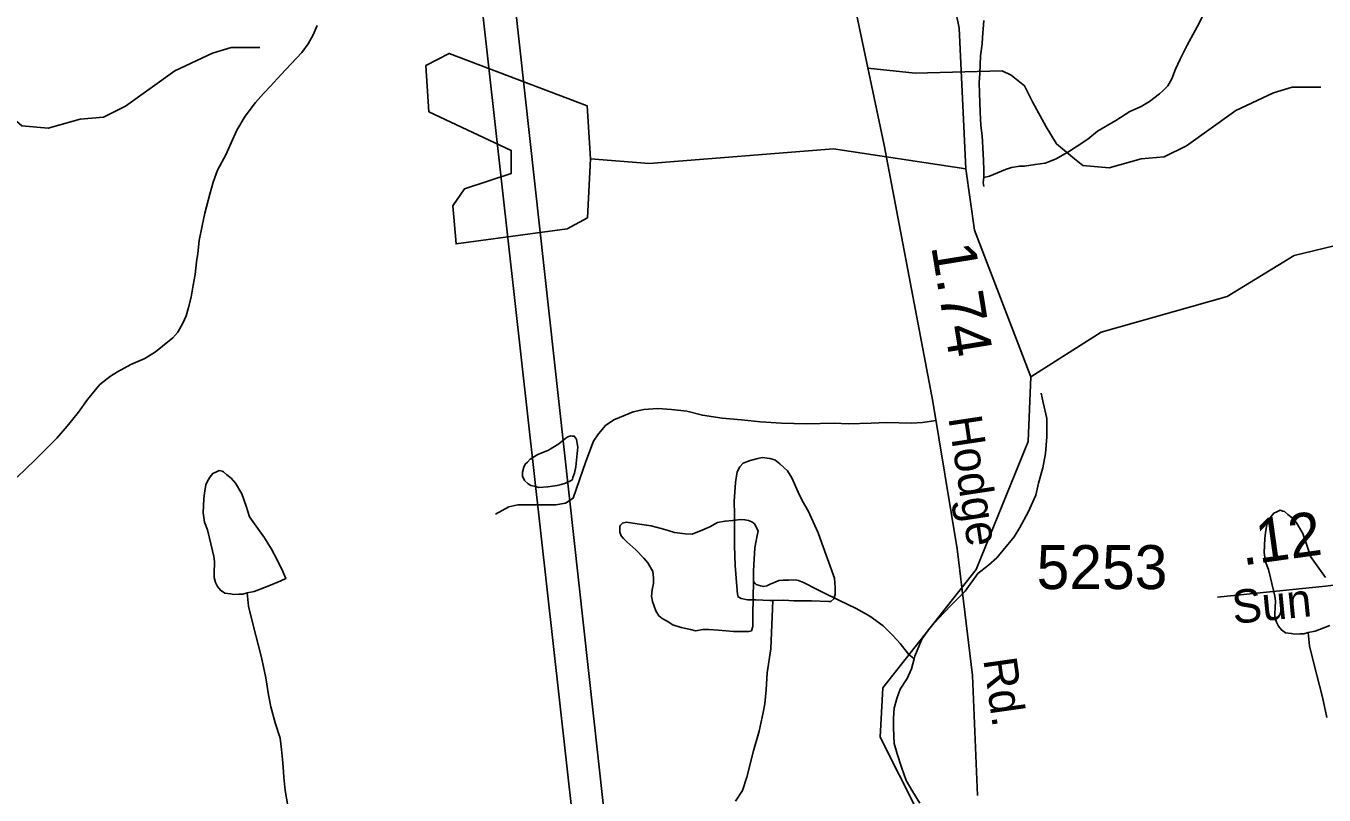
# Model space of a CAD drawing. Extents: x 2169602 to 2449496, y 721995 to 810662.
# Drawn here: x 2384505 to 2388195, y 789281 to 791467 of the extents above; entities that cross this region are included whole.
import ezdxf

# ---------------------------------------------------------------- set-up
doc = ezdxf.new("R2010")
doc.units = 0
doc.layers.add('Default', color=7, linetype='Continuous')

msp = doc.modelspace()

# ---------------------------------------------------------------- linework, layer by layer
at = {"layer": 'Default'}
for points in [[(2385516.1, 794624.8), (2385508.5, 794499.5), (2385507.3, 794440.1), (2385504.9, 794341.8), (2385507.3, 794252), (2385509.7, 794129.4), (2386589.6, 784463), (2386562.5, 783723.6), (2379965, 774755.3), (2379098.1, 772209.8)], [(2385609.5, 794604.6), (2385600.6, 794401), (2385600.6, 794279.8), (2385602, 794189.7), (2386675.9, 784444.9), (2386646.9, 783712.3), (2380042.2, 774729.7), (2379098.1, 771950.4)], [(2387176.2, 791060.1), (2387157.3, 791460.7), (2387055.2, 791961.4), (2386878.2, 792460.4), (2386559.2, 793080.6)], [(2386785.9, 791877.9), (2386944, 791128.2), (2387083.1, 790399.4), (2387152.2, 789980.5), (2387195.1, 789620.3), (2387209.7, 789279)], [(2387865.3, 791524.5), (2387833.8, 791464.4), (2387805.9, 791412.3), (2387786, 791372.3), (2387772.4, 791344.3), (2387762.2, 791316.2), (2387750.3, 791296.1), (2387736.6, 791282), (2387726.7, 791274.2), (2387698.8, 791252), (2387674.8, 791237.8), (2387642.6, 791223.6), (2387603.1, 791197.5), (2387551.2, 791167.2), (2387522.9, 791145.2), (2387493.2, 791124.9), (2387471.2, 791110.8), (2387433.7, 791088.9), (2387401.9, 791076.6), (2387373.6, 791072.4), (2387343.5, 791068.4), (2387329.9, 791068.5), (2387306, 791064.4), (2387289.6, 791058.3), (2387243.6, 791040.1), (2387228, 791036)], [(2383882.1, 791459.3), (2384016.9, 791445.1), (2384264.2, 791452.3), (2384289.3, 791439.7), (2384327.5, 791409.5), (2384350.2, 791364.2), (2384389, 791292.9), (2384418.1, 791244.4), (2384469.9, 791202.3), (2384492.9, 791182.7), (2384568.1, 791176.5), (2384659, 791201.5), (2384724.8, 791207.8), (2384787.5, 791239.1), (2384928.4, 791339.4), (2385035, 791389.6), (2385088.2, 791405.3), (2385147.8, 791405.3), (2385169.7, 791405.3)], [(2385332.9, 791467.8), (2385320.8, 791441.6), (2385307.2, 791415.7), (2385289, 791391.2), (2385259, 791359.3), (2385229.5, 791327.3), (2385199.6, 791295.3), (2385180.1, 791275.1), (2385157.7, 791248.8), (2385128, 791210.7), (2385104, 791170.6), (2385088.2, 791134.9), (2385072.9, 791100.7), (2385048.9, 791056.4), (2385036.8, 791022.6), (2385027.3, 790988.3), (2385013.2, 790934.5), (2385005.4, 790898.3), (2384997.6, 790856.5), (2384993.7, 790820.2), (2384989.8, 790796.4), (2384985.9, 790760.5), (2384980, 790730.1), (2384974.4, 790696.2), (2384966.4, 790666.1), (2384960.3, 790642.3), (2384950.6, 790622.3), (2384936.9, 790596.4), (2384922.8, 790580.3), (2384892.8, 790556), (2384873.1, 790539.9), (2384843, 790521.7), (2384803, 790503.9), (2384765.1, 790483.6), (2384745.4, 790471.6), (2384715.2, 790447.3), (2384679.4, 790405.3), (2384653.9, 790369), (2384622.2, 790328.8), (2384592.2, 790294.8), (2384552.2, 790254.6), (2384530.3, 790232.3), (2384480.3, 790184.4)], [(2387228, 791481.8), (2387224.1, 791433.7), (2387222.5, 791415.7), (2387218.6, 791381.9), (2387216.6, 791331.8), (2387214.7, 791305.7), (2387214.9, 791275.7), (2387217, 791221.9), (2387219.2, 791183.8), (2387223.1, 791154), (2387225.4, 791103.8), (2387227.8, 791060), (2387228, 791036)], [(2386109.3, 791088.5), (2386101.3, 790921.4), (2386043.2, 790889.8), (2385727.3, 790847), (2385718.2, 790955.5), (2385751.2, 791004), (2385884.1, 791047.2), (2385884.1, 791112.8), (2385650.2, 791222.6), (2385641.1, 791354), (2385708.2, 791388.7), (2386100.2, 791239.6), (2386109.3, 791088.5)], [(2386897.9, 791346.5), (2387032.7, 791332.3), (2387280, 791339.5), (2387305.1, 791326.9), (2387343.4, 791296.7), (2387366, 791251.4), (2387404.8, 791180.1), (2387434, 791131.5), (2387485.7, 791089.4), (2387508.8, 791069.9), (2387584, 791063.6), (2387674.8, 791088.7), (2387740.6, 791095), (2387803.3, 791126.3), (2387944.3, 791226.6), (2388050.8, 791276.8), (2388104.1, 791292.4), (2388163.6, 791292.4), (2388185.5, 791292.4)], [(2387176.2, 791060.1), (2386800.3, 791117), (2386276.2, 791075.3), (2386109.3, 791088.5)], [(2387361.1, 790469.2), (2387201.2, 790885.8), (2387176.2, 791060.1)], [(2387228, 791036), (2387226.2, 791021.7), (2387228, 791010)], [(2387361.1, 790469.2), (2387561.2, 790596.3), (2387919.3, 790697.2), (2388110.2, 790814.6), (2388251.2, 790847.9), (2388676.5, 790850)], [(2384479.2, 785997.9), (2384665.1, 786069.5), (2385189.2, 786137.4), (2385572, 786146), (2385789.2, 786190.9), (2385905, 786273.7), (2385996.1, 786458.9), (2386528.2, 786717), (2386710.1, 786985.5), (2386809.1, 787203.3), (2387091.1, 787496.1), (2387140.1, 787646), (2387139.2, 787928.1), (2387089.2, 788070.2), (2387077.1, 788710.1), (2387042.3, 789229.1), (2386933.2, 789444.6), (2386940.1, 789585.5), (2387206.1, 789921.2), (2387354.1, 790285.6), (2387361.1, 790469.2)], [(2387390.2, 790422.9), (2387396.6, 790396.8), (2387406.8, 790350.7), (2387406.8, 790328.7), (2387406.6, 790299.1), (2387403.4, 790251), (2387395.4, 790210.8), (2387383.3, 790166.8), (2387375.5, 790132.7), (2387353.9, 790084.9), (2387329.9, 790040.6), (2387314.2, 790014.6), (2387282.4, 789976.4), (2387264.3, 789954.4), (2387241, 789934.4), (2387210.6, 789910.2), (2387174.9, 789860), (2387135.1, 789819.8), (2387097.4, 789781.7), (2387073.6, 789753.7), (2387051.5, 789723.8), (2387031.6, 789675.6), (2387030, 789667.4)], [(2385839.4, 790079.3), (2385877.9, 790100.2), (2385903.5, 790105), (2385953.2, 790105), (2386011, 790105), (2386038.2, 790109.8), (2386060.7, 790124.2), (2386095.9, 790228.5), (2386118.4, 790286.3), (2386132.8, 790307.2), (2386152.1, 790331.2), (2386176.1, 790347.3), (2386208.2, 790360.1), (2386231, 790369.8), (2386261.1, 790376.2), (2386301.2, 790379.4), (2386339.7, 790376.2), (2386383, 790371.4), (2386427.9, 790360.1), (2386484, 790352.1), (2386538.6, 790347.3), (2386593.1, 790340.9), (2386652.4, 790337.7), (2386723, 790336.1), (2386803.2, 790337.7), (2386842, 790336.1), (2386907.7, 790337.7), (2386951, 790339.3), (2387021.6, 790337.7), (2387053.6, 790339.3), (2387092.1, 790345.2)], [(2386014.5, 790160.8), (2385988.2, 790157), (2385962.4, 790154.8), (2385950.3, 790158.7), (2385940, 790160.7), (2385932.2, 790164.7), (2385922.4, 790174.7), (2385916.2, 790186.6), (2385916, 790198.3), (2385920.1, 790212.7), (2385924, 790220.6), (2385930.2, 790226.6), (2385938, 790234.8), (2385950.3, 790242.6), (2385959.9, 790248.9), (2385989.9, 790261), (2386019.6, 790278.8), (2386039.9, 790295.2), (2386045.6, 790299.2), (2386053.6, 790301.3), (2386057.3, 790301.1), (2386063.3, 790301), (2386067.8, 790295), (2386069.6, 790291.1), (2386072.1, 790279.4), (2386073.7, 790269.4), (2386071.9, 790251), (2386067.8, 790213.1), (2386063.9, 790195.1), (2386059.8, 790183.1), (2386058.3, 790177.2), (2386054.2, 790175), (2386038.4, 790166.9), (2386026.3, 790163), (2386014.5, 790160.8)], [(2386627.6, 789833.6), (2386659.6, 789834), (2386687.2, 789832.2), (2386737.5, 789832.3), (2386785.7, 789830.3), (2386793.2, 789830.4), (2386801.4, 789838.5), (2386805.5, 789850.4), (2386805.3, 789870.3), (2386803.5, 789896.6), (2386783, 789952.4), (2386766.8, 789996.2), (2386756.5, 790026.2), (2386728.2, 790088.1), (2386712, 790116.1), (2386699.7, 790141.9), (2386682.1, 790181.8), (2386669.8, 790201.9), (2386659.6, 790211.6), (2386648.1, 790221.9), (2386633.9, 790233.8), (2386619.6, 790237.5), (2386597.8, 790239.6), (2386585.7, 790237.4), (2386563.8, 790231.4), (2386543.7, 790223.5), (2386534.1, 790213.2), (2386526.3, 790199.3), (2386522, 790169.1), (2386518.1, 790115), (2386518.5, 790079.2), (2386518.7, 790049.2), (2386518.9, 790015.1), (2386518.7, 789989.1), (2386520.9, 789933.2), (2386525.4, 789873.3), (2386527.7, 789851.1), (2386529.3, 789843.5), (2386537.5, 789839.5), (2386555.6, 789835.5), (2386579.4, 789835.6), (2386619.6, 789833.6), (2386627.6, 789833.6)], [(2385133.8, 789855.2), (2385153.5, 789859.1), (2385195.4, 789875.5), (2385229.2, 789889.5), (2385243.3, 789895.8), (2385235.3, 789915.7), (2385219.1, 789949.4), (2385202.9, 789979.5), (2385182.8, 790011.3), (2385154.5, 790051.3), (2385140.4, 790071.3), (2385130.6, 790101.2), (2385118.3, 790137.1), (2385100.2, 790167), (2385088.1, 790181), (2385076.2, 790190.9), (2385066.2, 790198.9), (2385062.1, 790200.7), (2385054.5, 790202.7), (2385044.4, 790198.6), (2385036, 790194.6), (2385028.4, 790184.7), (2385022.1, 790174.7), (2385016.3, 790162.6), (2385012.2, 790138.5), (2385010.4, 790122.5), (2385009, 790082.6), (2385012.7, 790056.5), (2385020.9, 790034.6), (2385027, 790010.5), (2385039.3, 789958.8), (2385041.2, 789944.7), (2385039.5, 789908.9), (2385039.5, 789898.7), (2385043.4, 789884.7), (2385049.2, 789872.9), (2385057.8, 789862.7), (2385069.7, 789854.8), (2385085.9, 789852.8), (2385095.7, 789850.9), (2385109.8, 789851.2), (2385121.7, 789851.4), (2385133.8, 789855.2)], [(2388198.7, 789898.5), (2388170.4, 789938.4), (2388156.2, 789958.4), (2388146.4, 789988.3), (2388134.1, 790024.3), (2388116, 790054.1), (2388103.9, 790068.1), (2388092, 790078), (2388082, 790086.1), (2388077.9, 790087.9), (2388070.3, 790089.9), (2388060.3, 790085.7), (2388051.9, 790081.7), (2388044.3, 790071.9), (2388037.9, 790061.9), (2388032.2, 790049.8), (2388028.1, 790025.7), (2388026.2, 790009.7), (2388024.8, 789969.8), (2388028.5, 789943.7), (2388036.7, 789921.7), (2388042.8, 789897.7), (2388055.1, 789846), (2388057, 789831.9), (2388055.3, 789796), (2388055.3, 789785.9), (2388059.2, 789771.9), (2388065, 789760.1), (2388073.6, 789749.8), (2388085.5, 789742), (2388101.7, 789740), (2388111.5, 789738.1), (2388125.7, 789738.4), (2388137.6, 789738.6), (2388149.7, 789742.4)], [(2386573.1, 789887.4), (2386571.5, 789793.5), (2386571.5, 789773.2), (2386571.3, 789759.5), (2386567.6, 789747.4), (2386559.6, 789745.4), (2386547.7, 789745.2), (2386515.9, 789745.1), (2386473.6, 789749.1), (2386445.8, 789750.9), (2386429.6, 789750.9), (2386407.8, 789746.9), (2386393.5, 789750.7), (2386367.6, 789756.6), (2386343.6, 789764.7), (2386327.2, 789774.5), (2386313.3, 789782.2), (2386303.7, 789790.2), (2386295.3, 789804.1), (2386285.6, 789830.3), (2386283.2, 789846.1), (2386285.2, 789864), (2386289.1, 789882.1), (2386288.9, 789898.3), (2386286.8, 789916.1), (2386272.9, 789940.1), (2386260.8, 789954.1), (2386238.9, 789977.7), (2386212.8, 789999.9), (2386203, 790009.9), (2386196.6, 790017.7), (2386192.7, 790027.7), (2386192.5, 790043.9), (2386194.4, 790047.7), (2386200.5, 790053.7), (2386212.2, 790055.9), (2386242.1, 790051.8), (2386282.5, 790046.1), (2386310.4, 790038.3), (2386330.3, 790032.4), (2386348.6, 790026.4), (2386378.5, 790022.7), (2386398.4, 790022.5), (2386428.5, 790034.6), (2386448.6, 790042.9), (2386470.2, 790055.1), (2386492.1, 790059.1), (2386514, 790061), (2386536.2, 790063.3), (2386548.3, 790063.1), (2386558.3, 790061.2), (2386568.2, 790057.3), (2386576.2, 790051.2), (2386586.4, 790031.4), (2386582.5, 790013.3), (2386576.8, 789983.4), (2386574.7, 789951.2), (2386573.1, 789917.4), (2386573.1, 789887.4)], [(2387892.1, 789843.3), (2388199.1, 789874.6), (2388274.7, 789883.9), (2388365.4, 789904.2), (2388499.3, 789956.2)], [(2387030, 789667.4), (2387014, 789681.2), (2386989.6, 789711.2), (2386969.5, 789733.3), (2386941.4, 789761.1), (2386903.4, 789788.8), (2386865.1, 789810.7), (2386815.5, 789834.5), (2386771, 789856.2), (2386742.9, 789870.2), (2386728.7, 789878), (2386715, 789884.2), (2386701.1, 789889.9), (2386691.2, 789891.8), (2386672.8, 789891.7), (2386657.2, 789891.7), (2386644.9, 789889.9), (2386634.8, 789885.7), (2386620.7, 789879.8), (2386611, 789875.5), (2386602.6, 789873.6), (2386592.8, 789875.5), (2386580.7, 789879.3), (2386577.2, 789881.5), (2386573.1, 789887.4)], [(2385133.8, 789855.2), (2385137.7, 789817.4), (2385150.2, 789767.2), (2385174.6, 789671.4), (2385186.5, 789613.6), (2385194.7, 789565.7), (2385201.1, 789531.5), (2385213.4, 789485.8), (2385227.3, 789442), (2385231.2, 789409.7), (2385233.9, 789381.7), (2385235.7, 789359.9), (2385237.4, 789331.7), (2385241.7, 789293.8), (2385248.3, 789255.9)], [(2386627.6, 789833.6), (2386622, 789695.7), (2386612, 789627.8), (2386608.7, 789579.7), (2386605, 789539.6), (2386600.5, 789515.6), (2386589, 789461.7), (2386573.2, 789405.7), (2386553.7, 789331.6), (2386541.9, 789293.6), (2386522, 789263.4)], [(2388149.7, 789742.4), (2388169.3, 789746.3), (2388211.2, 789762.7)], [(2388149.7, 789742.4), (2388153.6, 789704.5), (2388166.1, 789654.3), (2388190.5, 789558.6), (2388202.4, 789500.8)], [(2387030, 789667.4), (2387021.8, 789639.4), (2387009.9, 789611.6), (2386990, 789581.3), (2386980.1, 789555.3), (2386972.5, 789527.2), (2386970.5, 789499.1), (2386970.9, 789471.1), (2386972.9, 789427.4), (2386981.2, 789397.3), (2386993.5, 789359.3), (2387007.2, 789321.6), (2387025.6, 789289.6), (2387045.7, 789257.7)]]:
    msp.add_lwpolyline(points, dxfattribs=at)

# ---------------------------------------------------------------- texts
for s, height, rotation, p in [('1.74', 125, 279.2429, (2387077.9, 790840.5)), ('Hodge', 95, 278.5806, (2387126.5, 790352.9)), ('.12', 125, 7.9455, (2387963.6, 789932.8)), ('Sun', 95, 5.6524, (2387937.8, 789766.9)), ('Rd.', 95, 278.07, (2387225.9, 789665.8))]:
    msp.add_text(s, height=height, rotation=rotation, dxfattribs=at).set_placement(p)
msp.add_text('5253', height=125, dxfattribs=at).set_placement((2387377.7, 789865.9))

doc.saveas('drawing.dxf')
